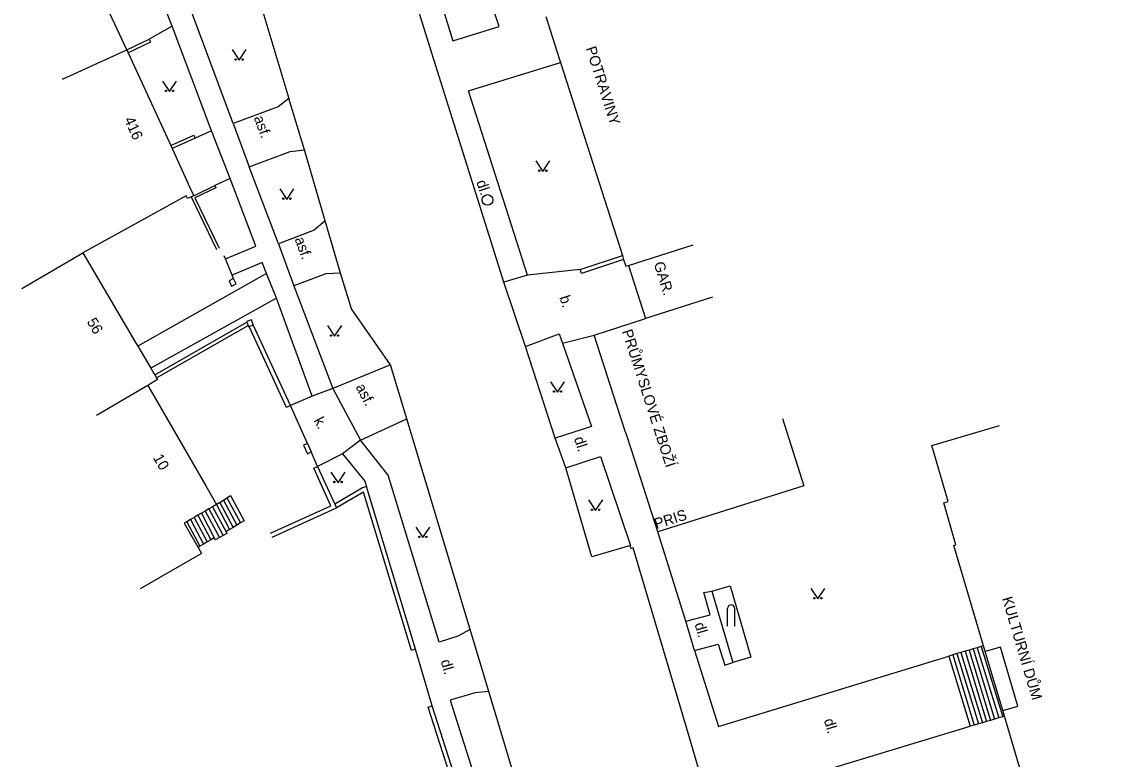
# Model space of a CAD drawing. Extents: x -577457 to -568404, y -1208466 to -1201387.
# Drawn here: x -575353.5 to -575276.1, y -1204308.9 to -1204256.7 of the extents above; entities that cross this region are included whole.
import ezdxf

# ---------------------------------------------------------------- set-up
doc = ezdxf.new("R2010")
doc.units = 0
for name, color, linetype in [('BUDOVY_MĚŘ', 7, 'Continuous'), ('MAP_ZN_BP', 7, 'Continuous'), ('POMOC_POPIS', 7, 'Continuous'), ('ROZHRANÍ_PLOCH', 7, 'Continuous'), ('ZN_DOPLŇKOVÉ', 7, 'Continuous'), ('ZN_KULTUR', 7, 'Continuous'), ('Č_POPIS_ORIENT', 7, 'Continuous')]:
    doc.layers.add(name, color=color, linetype=linetype)

msp = doc.modelspace()

# ---------------------------------------------------------------- linework, layer by layer
at = {"layer": 'BUDOVY_MĚŘ'}
for points in [[(-575346.02, -1204258.66), (-575346.18, -1204258.31)], [(-575350.57, -1204260.75), (-575346.02, -1204258.66)], [(-575346.02, -1204258.66), (-575345.92, -1204258.87)], [(-575345.92, -1204258.87), (-575342.92, -1204265.44)], [(-575315.43, -1204259.27), (-575315.34, -1204259.55)], [(-575315.34, -1204259.55), (-575310.96, -1204273.23)], [(-575342.92, -1204265.44), (-575342.82, -1204265.65)], [(-575342.82, -1204265.65), (-575342.68, -1204265.96)], [(-575341.56, -1204268.4), (-575341.29, -1204269)], [(-575341.47, -1204269.08), (-575341.74, -1204269.2), (-575341.83, -1204269.01), (-575349.14, -1204273.04)], [(-575341.29, -1204269), (-575341.47, -1204269.08)], [(-575353.45, -1204275.57), (-575349.14, -1204273.04)], [(-575349.14, -1204273.04), (-575345.4, -1204279.39)], [(-575310.53, -1204273.93), (-575305.96, -1204272.47)], [(-575310.96, -1204273.23), (-575310.87, -1204273.51)], [(-575310.87, -1204273.51), (-575310.72, -1204273.99), (-575310.53, -1204273.93)], [(-575310.53, -1204273.93), (-575309.33, -1204277.69)], [(-575304.57, -1204276.18), (-575309.33, -1204277.69)], [(-575312.95, -1204278.86), (-575309.33, -1204277.69)], [(-575311.08, -1204284.64), (-575312.95, -1204278.86)], [(-575344.11, -1204281.58), (-575344.05, -1204281.68)], [(-575344.05, -1204281.68), (-575343.92, -1204281.89)], [(-575344.54, -1204282.42), (-575348.16, -1204284.55)], [(-575343.92, -1204281.89), (-575343.85, -1204282.01), (-575344.54, -1204282.42)], [(-575344.54, -1204282.42), (-575341.67, -1204287.41)], [(-575299.62, -1204284.76), (-575298.11, -1204289.53), (-575308.45, -1204292.79)], [(-575285.4, -1204300.86), (-575287.5, -1204293.76), (-575287.36, -1204293.72), (-575288.2, -1204290.74), (-575287.91, -1204290.65), (-575289.07, -1204286.67), (-575284.28, -1204285.27)], [(-575310.65, -1204285.98), (-575310.75, -1204285.67)], [(-575308.45, -1204292.79), (-575310.32, -1204286.99)], [(-575340.44, -1204289.54), (-575339.68, -1204290.86)], [(-575339.68, -1204290.86), (-575339.96, -1204291.02)], [(-575341, -1204291.62), (-575341.26, -1204291.77)], [(-575340.74, -1204291.47), (-575341, -1204291.62)], [(-575340.48, -1204291.32), (-575340.74, -1204291.47)], [(-575340.22, -1204291.17), (-575340.48, -1204291.32)], [(-575339.96, -1204291.02), (-575340.22, -1204291.17)], [(-575341.78, -1204292.07), (-575341.97, -1204292.17), (-575340.98, -1204293.89)], [(-575341.52, -1204291.92), (-575341.78, -1204292.07)], [(-575341.26, -1204291.77), (-575341.52, -1204291.92)], [(-575340.98, -1204293.89), (-575340.74, -1204294.32), (-575345.07, -1204296.82)], [(-575285.28, -1204301.26), (-575285.4, -1204300.86)], [(-575284.04, -1204305.45), (-575285.28, -1204301.26)], [(-575283.92, -1204305.85), (-575284.04, -1204305.45)], [(-575280.88, -1204315.61), (-575281.68, -1204312.94), (-575281.81, -1204312.98), (-575283.92, -1204305.85)]]:
    msp.add_lwpolyline(points, dxfattribs=at)
at = {"layer": 'MAP_ZN_BP'}
for radius in [0.375, 0.0005]:
    msp.add_circle((-575320.5, -1204269.291), radius, dxfattribs=at)
at = {"layer": 'ROZHRANÍ_PLOCH'}
for points in [[(-575319.34, -1204275.11), (-575324.56, -1204258.52), (-575331.43, -1204236.45), (-575329.88, -1204235.95)], [(-575322.56, -1204247.99), (-575325.74, -1204248.99), (-575322.96, -1204258.03), (-575319.67, -1204257.01), (-575320.61, -1204254.15)], [(-575342.82, -1204256.99), (-575344.06, -1204253.79)], [(-575336.9, -1204254.3), (-575334.56, -1204262.1)], [(-575338.5, -1204263.88), (-575341.43, -1204256.03)], [(-575342.82, -1204256.99), (-575344.45, -1204257.91)], [(-575340.02, -1204264.39), (-575342.82, -1204256.99)], [(-575317.68, -1204274.61), (-575321.84, -1204261.56), (-575315.34, -1204259.55)], [(-575334.56, -1204262.1), (-575335.32, -1204262.7), (-575338.5, -1204263.88)], [(-575333.46, -1204265.74), (-575334.56, -1204262.1)], [(-575338.5, -1204263.88), (-575337.36, -1204266.95)], [(-575340.02, -1204264.39), (-575341.18, -1204264.91)], [(-575338.72, -1204267.77), (-575340.02, -1204264.39)], [(-575337.36, -1204266.95), (-575334.47, -1204265.86), (-575333.46, -1204265.74)], [(-575331.98, -1204270.78), (-575333.46, -1204265.74)], [(-575335.3, -1204272.41), (-575337.36, -1204266.95)], [(-575338.72, -1204267.77), (-575339.79, -1204268.28)], [(-575339.05, -1204273.47), (-575336.9, -1204272.56), (-575338.72, -1204267.77)], [(-575331.98, -1204270.78), (-575332.77, -1204271.43), (-575335.3, -1204272.41)], [(-575330.91, -1204274.48), (-575331.98, -1204270.78)], [(-575335.3, -1204272.41), (-575334.2, -1204275.38)], [(-575339.05, -1204273.47), (-575339.14, -1204273.25)], [(-575338.58, -1204274.62), (-575339.05, -1204273.47)], [(-575336.13, -1204274.5), (-575336.44, -1204273.71), (-575338.58, -1204274.62)], [(-575336.13, -1204274.5), (-575345.24, -1204279.65)], [(-575338.48, -1204274.86), (-575338.58, -1204274.62)], [(-575335.43, -1204276.24), (-575336.13, -1204274.5)], [(-575330.91, -1204274.48), (-575331.93, -1204274.52), (-575334.2, -1204275.38)], [(-575327.36, -1204280.96), (-575330.12, -1204276.99), (-575330.91, -1204274.48)], [(-575317.68, -1204274.61), (-575319.34, -1204275.11)], [(-575313.95, -1204274.21), (-575317.68, -1204274.61)], [(-575334.2, -1204275.38), (-575331.44, -1204282.63)], [(-575317.82, -1204279.66), (-575319.34, -1204275.11)], [(-575335.43, -1204276.24), (-575344.33, -1204281.2)], [(-575332.9, -1204283.19), (-575335.43, -1204276.24)], [(-575317.82, -1204279.66), (-575315.43, -1204278.78), (-575315.2, -1204279.44)], [(-575315.2, -1204279.44), (-575312.95, -1204278.86)], [(-575315.71, -1204286.16), (-575317.82, -1204279.66)], [(-575315.2, -1204279.44), (-575313.15, -1204285.34), (-575315.71, -1204286.16)], [(-575327.36, -1204280.96), (-575331.44, -1204282.63)], [(-575326.22, -1204284.79), (-575327.36, -1204280.96)], [(-575332.9, -1204283.19), (-575334.44, -1204283.85)], [(-575331.44, -1204282.63), (-575332.9, -1204283.19)], [(-575331.44, -1204282.63), (-575329.49, -1204286.31)], [(-575329.49, -1204286.31), (-575326.22, -1204284.79)], [(-575321.73, -1204299.71), (-575326.22, -1204284.79)], [(-575329.49, -1204286.31), (-575330.76, -1204287.26)], [(-575321.73, -1204299.71), (-575322.6, -1204300.18), (-575323.93, -1204300.6), (-575327.53, -1204288.78), (-575329.49, -1204286.31)], [(-575314.95, -1204288.27), (-575315.71, -1204286.16)], [(-575330.76, -1204287.26), (-575332.52, -1204288.16)], [(-575330.76, -1204287.26), (-575329.19, -1204289.2), (-575329.07, -1204289.58)], [(-575314.95, -1204288.27), (-575312.5, -1204287.45), (-575310.39, -1204293.76)], [(-575310.39, -1204293.76), (-575313.11, -1204294.57), (-575314.95, -1204288.27)], [(-575339.45, -1204290.71), (-575339.68, -1204290.86)], [(-575339.68, -1204290.86), (-575338.76, -1204292.63)], [(-575339.45, -1204290.71), (-575339.19, -1204290.54)], [(-575339.45, -1204290.71), (-575338.5, -1204292.48)], [(-575339.19, -1204290.54), (-575338.94, -1204290.38)], [(-575339.19, -1204290.54), (-575338.24, -1204292.32)], [(-575338.94, -1204290.38), (-575338.69, -1204290.22), (-575337.73, -1204292.01), (-575337.98, -1204292.16)], [(-575338.94, -1204290.38), (-575337.98, -1204292.16)], [(-575341, -1204291.62), (-575340.07, -1204293.35)], [(-575340.74, -1204291.47), (-575339.84, -1204293.22)], [(-575340.48, -1204291.32), (-575339.47, -1204293.2)], [(-575340.22, -1204291.17), (-575339.21, -1204293.05)], [(-575339.96, -1204291.02), (-575339, -1204292.78)], [(-575341.78, -1204292.07), (-575340.85, -1204293.81)], [(-575341.52, -1204291.92), (-575340.59, -1204293.66)], [(-575341.26, -1204291.77), (-575340.33, -1204293.5)], [(-575338.5, -1204292.48), (-575338.76, -1204292.63)], [(-575338.24, -1204292.32), (-575338.5, -1204292.48)], [(-575337.98, -1204292.16), (-575338.24, -1204292.32)], [(-575339.84, -1204293.22), (-575340.07, -1204293.35)], [(-575339.47, -1204293.2), (-575339.77, -1204293.36), (-575339.84, -1204293.22)], [(-575339.21, -1204293.05), (-575339.47, -1204293.2)], [(-575339, -1204292.78), (-575338.94, -1204292.91), (-575339.21, -1204293.05)], [(-575338.76, -1204292.63), (-575339, -1204292.78)], [(-575306.46, -1204299.12), (-575308.45, -1204292.79)], [(-575340.85, -1204293.81), (-575340.98, -1204293.89)], [(-575340.59, -1204293.66), (-575340.85, -1204293.81)], [(-575340.33, -1204293.5), (-575340.59, -1204293.66)], [(-575340.07, -1204293.35), (-575340.33, -1204293.5)], [(-575304.4, -1204329.88), (-575304.82, -1204328.26), (-575304.9, -1204327.92), (-575304.89, -1204327.58), (-575304.81, -1204327.24), (-575304.65, -1204326.93), (-575304.42, -1204326.67), (-575304.14, -1204326.46), (-575303.82, -1204326.33), (-575303.55, -1204326.27), (-575301.27, -1204325.69), (-575301.8, -1204323.48), (-575301.51, -1204323.41), (-575306.24, -1204307.27), (-575310.2, -1204293.93), (-575310.37, -1204293.98), (-575310.39, -1204293.76)], [(-575306.46, -1204299.12), (-575304.75, -1204298.66), (-575305.2, -1204297.09), (-575304.63, -1204297)], [(-575304.63, -1204297), (-575303.33, -1204296.62), (-575301.86, -1204301.66), (-575303.15, -1204302.04)], [(-575304.63, -1204297), (-575303.15, -1204302.04)], [(-575305.85, -1204301.2), (-575306.46, -1204299.12)], [(-575320.41, -1204304.09), (-575321.73, -1204299.71)], [(-575305.85, -1204301.2), (-575304.18, -1204300.74), (-575303.71, -1204302.23), (-575303.15, -1204302.04)], [(-575285.85, -1204301), (-575286.13, -1204301.08)], [(-575285.56, -1204300.91), (-575285.85, -1204301)], [(-575285.85, -1204301), (-575284.33, -1204305.97)], [(-575285.4, -1204300.86), (-575285.56, -1204300.91)], [(-575285.56, -1204300.91), (-575284.04, -1204305.88)], [(-575305.85, -1204301.2), (-575304.16, -1204306.57), (-575287.86, -1204301.59)], [(-575287.57, -1204301.5), (-575287.86, -1204301.59)], [(-575287.86, -1204301.59), (-575286.34, -1204306.56)], [(-575287.28, -1204301.41), (-575287.57, -1204301.5)], [(-575287.57, -1204301.5), (-575286.06, -1204306.48)], [(-575287, -1204301.33), (-575287.28, -1204301.41)], [(-575287.28, -1204301.41), (-575285.77, -1204306.39)], [(-575286.71, -1204301.25), (-575287, -1204301.33)], [(-575287, -1204301.33), (-575285.48, -1204306.31)], [(-575286.42, -1204301.16), (-575286.71, -1204301.25)], [(-575286.71, -1204301.25), (-575285.19, -1204306.22)], [(-575286.13, -1204301.08), (-575286.42, -1204301.16)], [(-575286.42, -1204301.16), (-575284.9, -1204306.14)], [(-575286.13, -1204301.08), (-575284.62, -1204306.06)], [(-575320.41, -1204304.09), (-575321.37, -1204304.19), (-575323.14, -1204304.7), (-575317.93, -1204321.11), (-575309.24, -1204350.42), (-575301.9, -1204373.58)], [(-575300.65, -1204373.13), (-575307.17, -1204349.7), (-575312.43, -1204330.64), (-575320.41, -1204304.09)], [(-575285.77, -1204306.39), (-575286.06, -1204306.48)], [(-575285.48, -1204306.31), (-575285.77, -1204306.39)], [(-575285.19, -1204306.22), (-575285.48, -1204306.31)], [(-575284.9, -1204306.14), (-575285.19, -1204306.22)], [(-575284.62, -1204306.06), (-575284.9, -1204306.14)], [(-575284.33, -1204305.97), (-575284.62, -1204306.06)], [(-575284.04, -1204305.88), (-575284.33, -1204305.97)], [(-575283.92, -1204305.85), (-575284.04, -1204305.88)], [(-575276.88, -1204314.75), (-575276.09, -1204318.35), (-575282.43, -1204319.33), (-575299.51, -1204321.97), (-575302.6, -1204311.49), (-575286.34, -1204306.56)], [(-575286.06, -1204306.48), (-575286.34, -1204306.56)]]:
    msp.add_lwpolyline(points, dxfattribs=at)
at = {"layer": 'ZN_DOPLŇKOVÉ'}
for p, q in [((-575303.51, -1204299.46), (-575303.51, -1204298.21)), ((-575303.01, -1204299.46), (-575303.01, -1204298.21))]:
    msp.add_line(p, q, dxfattribs=at)
for points in [[(-575346.18, -1204258.31), (-575347.22, -1204256.09)], [(-575316.37, -1204256.31), (-575315.43, -1204259.27)], [(-575346.02, -1204258.66), (-575344.45, -1204257.91)], [(-575344.45, -1204257.91), (-575344.35, -1204258.12), (-575345.92, -1204258.87)], [(-575342.92, -1204265.44), (-575341.28, -1204264.7), (-575341.18, -1204264.91)], [(-575341.18, -1204264.91), (-575342.82, -1204265.65)], [(-575342.68, -1204265.96), (-575341.56, -1204268.4)], [(-575341.29, -1204269), (-575339.79, -1204268.28)], [(-575339.79, -1204268.28), (-575339.72, -1204268.43), (-575341.21, -1204269.15), (-575339.5, -1204272.71)], [(-575341.47, -1204269.08), (-575339.68, -1204272.8)], [(-575313.95, -1204274.21), (-575310.96, -1204273.23)], [(-575310.87, -1204273.51), (-575313.85, -1204274.5), (-575313.95, -1204274.21)], [(-575338.48, -1204274.86), (-575338.79, -1204275.01), (-575338.61, -1204275.39), (-575338.29, -1204275.24)], [(-575338.29, -1204275.24), (-575338.48, -1204274.86)], [(-575337.08, -1204278.14), (-575337.21, -1204277.77), (-575337.54, -1204277.89), (-575337.52, -1204277.95)], [(-575344.05, -1204281.68), (-575337.52, -1204277.95)], [(-575343.92, -1204281.89), (-575337.43, -1204278.19)], [(-575337.52, -1204277.95), (-575337.43, -1204278.19)], [(-575337.43, -1204278.19), (-575337.41, -1204278.26), (-575337.36, -1204278.24)], [(-575337.36, -1204278.24), (-575337.08, -1204278.14)], [(-575334.44, -1204283.85), (-575334.72, -1204283.98), (-575337.36, -1204278.24)], [(-575334.44, -1204283.85), (-575337.08, -1204278.14)], [(-575345.4, -1204279.39), (-575345.24, -1204279.65)], [(-575345.24, -1204279.65), (-575344.33, -1204281.2)], [(-575344.33, -1204281.2), (-575344.11, -1204281.58)], [(-575333.24, -1204286.54), (-575334.44, -1204283.85)], [(-575310.75, -1204285.67), (-575311.08, -1204284.64)], [(-575310.32, -1204286.99), (-575310.65, -1204285.98)], [(-575333.24, -1204286.54), (-575333.51, -1204286.66), (-575333.24, -1204287.26), (-575332.97, -1204287.13)], [(-575333.24, -1204286.54), (-575332.97, -1204287.13)], [(-575341.67, -1204287.41), (-575340.44, -1204289.54)], [(-575332.52, -1204288.16), (-575332.97, -1204287.13)], [(-575335.86, -1204292.89), (-575331.58, -1204290.95), (-575332.79, -1204288.28), (-575332.52, -1204288.16)], [(-575332.52, -1204288.16), (-575331.3, -1204290.82)], [(-575329.07, -1204289.58), (-575329.35, -1204289.67), (-575331.3, -1204290.82)], [(-575325.6, -1204301.1), (-575325.89, -1204301.19), (-575329.27, -1204289.97), (-575331.18, -1204291.09)], [(-575325.6, -1204301.1), (-575329.07, -1204289.58)], [(-575331.3, -1204290.82), (-575331.18, -1204291.09)], [(-575335.73, -1204293.17), (-575331.18, -1204291.09)], [(-575284.04, -1204305.45), (-575282.97, -1204305.14), (-575284.21, -1204300.95), (-575285.28, -1204301.26)], [(-575324.41, -1204305.11), (-575325.6, -1204301.1)], [(-575321.21, -1204316.08), (-575324.7, -1204305.21), (-575324.41, -1204305.11)], [(-575320.94, -1204315.94), (-575324.41, -1204305.11)]]:
    msp.add_lwpolyline(points, dxfattribs=at)
msp.add_arc((-575303.26, -1204298.21), 0.25, 0, 179.99999, dxfattribs=at)
at = {"layer": 'ZN_KULTUR'}
for points in [[(-575338.57, -1204258.65), (-575338.07, -1204259.4), (-575337.57, -1204258.65)], [(-575343.5, -1204260.87), (-575343, -1204261.62), (-575342.5, -1204260.87)], [(-575317.09, -1204266.52), (-575316.59, -1204267.27), (-575316.09, -1204266.52)], [(-575335.2, -1204268.5), (-575334.7, -1204269.25), (-575334.2, -1204268.5)], [(-575331.82, -1204278.19), (-575331.32, -1204278.94), (-575330.82, -1204278.19)], [(-575316.05, -1204282.16), (-575315.55, -1204282.91), (-575315.05, -1204282.16)], [(-575331.58, -1204288.56), (-575331.08, -1204289.31), (-575330.58, -1204288.56)], [(-575313.35, -1204290.53), (-575312.85, -1204291.28), (-575312.35, -1204290.53)], [(-575325.58, -1204292.45), (-575325.08, -1204293.2), (-575324.58, -1204292.45)], [(-575297.63, -1204296.79), (-575297.13, -1204297.54), (-575296.63, -1204296.79)]]:
    msp.add_lwpolyline(points, dxfattribs=at)
for centre in [(-575338.32, -1204259.35), (-575337.82, -1204259.35), (-575343.25, -1204261.57), (-575342.75, -1204261.57), (-575316.84, -1204267.22), (-575316.34, -1204267.22), (-575334.95, -1204269.2), (-575334.45, -1204269.2), (-575331.57, -1204278.89), (-575331.07, -1204278.89), (-575315.8, -1204282.86), (-575315.3, -1204282.86), (-575331.33, -1204289.26), (-575330.83, -1204289.26), (-575313.1, -1204291.23), (-575312.6, -1204291.23), (-575325.33, -1204293.15), (-575324.83, -1204293.15), (-575297.38, -1204297.49), (-575296.88, -1204297.49)]:
    msp.add_circle(centre, 0.05, dxfattribs=at)

# ---------------------------------------------------------------- texts
at = {"layer": 'POMOC_POPIS'}
for s, rotation, p in [('POTRAVINY', 287.73001, (-575313.56, -1204258.55)), ('asf.', 290.26999, (-575337.05, -1204263.47)), ('dl.', 287.82002, (-575321.3, -1204268.01)), ('asf.', 290.26999, (-575334.16, -1204272.06)), ('GAR.', 287.6, (-575308.75, -1204273.79)), ('b.', 287.6, (-575315.42, -1204276.18)), ('PRŮMYSLOVÉ ZBOŽÍ', 287.90997, (-575311, -1204278.59)), ('asf.', 297.84999, (-575329.85, -1204282.53)), ('k.', 297.84999, (-575332.82, -1204284.9)), ('dl.', 287.90997, (-575314.39, -1204286.18)), ('PRIS', 17.50002, (-575308.56, -1204292.6)), ('KULTURNÍ DŮM', 286.47002, (-575284.1, -1204297.5)), ('dl.', 286.38001, (-575305.86, -1204299.32)), ('dl.', 286.53001, (-575323.83, -1204301.94)), ('dl.', 286.47002, (-575296.71, -1204306.12))]:
    msp.add_text(s, height=0.75, rotation=rotation, dxfattribs=at).set_placement(p)
at = {"layer": 'Č_POPIS_ORIENT'}
for s, rotation, p in [('416', 294.62, (-575346.23, -1204263.6)), ('56', 300.49001, (-575348.88, -1204277.91)), ('10', 299.93, (-575344.19, -1204287.54))]:
    msp.add_text(s, height=0.75, rotation=rotation, dxfattribs=at).set_placement(p)

doc.saveas('drawing.dxf')
